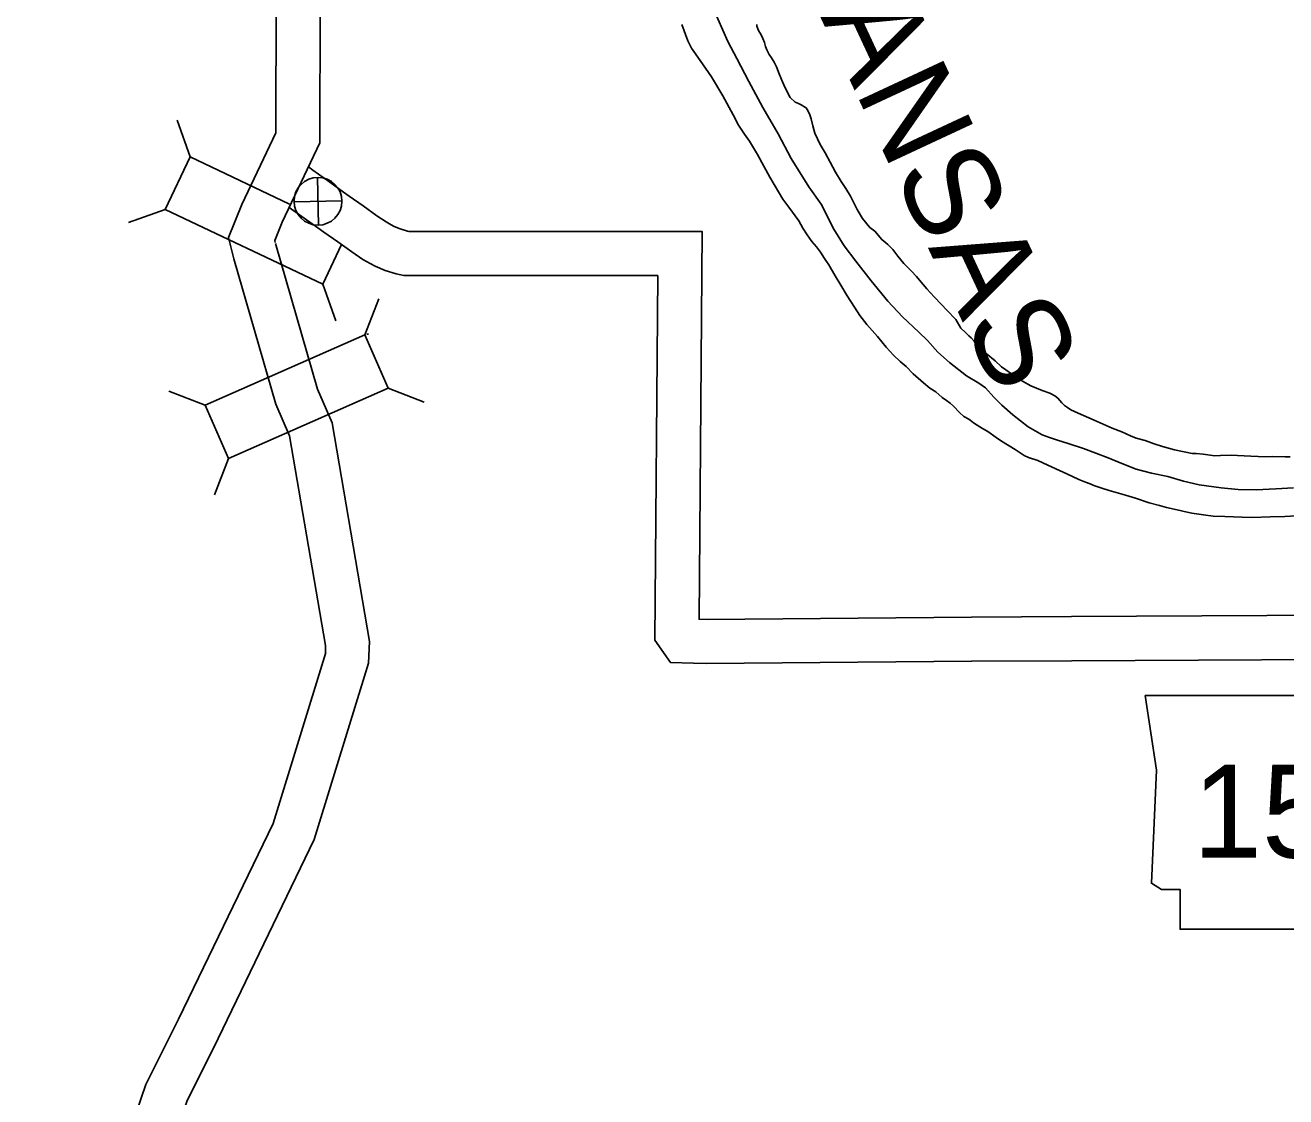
# Model space of a CAD drawing. Extents: x 1374139 to 1377472, y 1168351 to 1170484.
# Drawn here: x 1374488.1 to 1374573.9, y 1169814.6 to 1169887.5 of the extents above; entities that cross this region are included whole.
import ezdxf

# ---------------------------------------------------------------- set-up
doc = ezdxf.new("R2010")
doc.units = 0
doc.layers.add('Default', color=7, linetype='Continuous')

msp = doc.modelspace()

# ---------------------------------------------------------------- linework, layer by layer
at = {"layer": 'Default'}
for p, q in [((1374499.344, 1169878.549), (1374498.458, 1169881.036)), ((1374508.094, 1169873.899), (1374508.019, 1169877.154)), ((1374506.429, 1169875.489), (1374509.683, 1169875.564)), ((1374497.645, 1169874.972), (1374495.159, 1169874.086)), ((1374508.378, 1169869.877), (1374509.264, 1169867.39)), ((1374511.237, 1169866.426), (1374512.194, 1169868.887)), ((1374511.37, 1169866.48), (1374511.483, 1169866.478)), ((1374500.364, 1169861.64), (1374497.903, 1169862.597)), ((1374512.833, 1169862.802), (1374515.293, 1169861.845)), ((1374501.959, 1169858.016), (1374501.003, 1169855.555)), ((1374552.537, 1169847.22), (1374552.544, 1169847.22))]:
    msp.add_line(p, q, dxfattribs=at)
for points in [[(1374493.218, 1169942.434), (1374495.125, 1169939.557), (1374504.745, 1169925.023), (1374505.626, 1169923.496), (1374507.799, 1169920.103), (1374508.484, 1169917.936), (1374508.224, 1169898.406), (1374508.174, 1169879.499), (1374505.613, 1169874.104), (1374505.109, 1169872.854), (1374505.142, 1169872.731)], [(1374490.718, 1169940.777), (1374492.624, 1169937.9), (1374502.193, 1169923.444), (1374503.062, 1169921.937), (1374505.059, 1169918.82), (1374505.477, 1169917.493), (1374505.224, 1169898.43), (1374505.176, 1169880.179), (1374502.865, 1169875.309), (1374501.954, 1169873.05), (1374502.333, 1169871.618), (1374505.185, 1169861.709), (1374506.126, 1169859.571), (1374508.556, 1169845.287), (1374508.559, 1169844.819)], [(1374552.203, 1169863.652), (1374551.048, 1169864.558), (1374550.265, 1169865.255), (1374549.543, 1169866.053), (1374548.959, 1169866.608), (1374547.839, 1169867.649), (1374546.86, 1169868.719), (1374545.713, 1169870.101), (1374544.676, 1169871.442), (1374543.886, 1169872.491), (1374543.176, 1169873.618), (1374542.311, 1169875.319), (1374541.462, 1169876.518), (1374540.26, 1169878.431), (1374539.375, 1169880.122), (1374538.342, 1169881.904), (1374537.378, 1169883.675), (1374536.582, 1169885.244), (1374535.952, 1169886.402), (1374534.933, 1169888.704)], [(1374532.827, 1169887.549), (1374533.238, 1169886.443), (1374533.493, 1169885.94), (1374534.065, 1169885.114), (1374534.835, 1169883.986), (1374535.613, 1169882.707), (1374536.331, 1169881.399), (1374536.695, 1169880.714), (1374537.099, 1169880.1), (1374537.425, 1169879.606), (1374537.967, 1169878.72), (1374538.399, 1169877.925), (1374538.823, 1169877.17), (1374539.699, 1169875.66), (1374540.104, 1169875.136), (1374540.785, 1169874.189), (1374541.061, 1169873.706), (1374541.356, 1169873.242), (1374541.682, 1169872.779), (1374541.988, 1169872.416), (1374542.265, 1169872.073), (1374542.531, 1169871.64), (1374542.837, 1169871.206), (1374543.26, 1169870.462), (1374543.654, 1169869.807), (1374544.078, 1169869.092), (1374544.571, 1169868.307), (1374544.955, 1169867.743), (1374545.429, 1169867.128), (1374546.142, 1169866.33), (1374546.745, 1169865.604), (1374547.239, 1169865.059), (1374547.695, 1169864.625), (1374548.092, 1169864.271), (1374548.577, 1169863.786), (1374549.271, 1169863.179), (1374549.717, 1169862.795), (1374550.124, 1169862.551), (1374550.56, 1169862.167), (1374550.838, 1169861.964), (1374551.106, 1169861.782), (1374551.314, 1169861.59), (1374551.72, 1169861.145), (1374552.027, 1169860.885)], [(1374532.827, 1169887.549), (1374533.238, 1169886.443), (1374533.493, 1169885.94), (1374534.065, 1169885.114), (1374534.835, 1169883.986), (1374535.613, 1169882.707), (1374536.331, 1169881.399), (1374536.695, 1169880.714), (1374537.099, 1169880.1), (1374537.425, 1169879.606), (1374537.967, 1169878.72), (1374538.399, 1169877.925), (1374538.823, 1169877.17), (1374539.699, 1169875.66), (1374540.104, 1169875.136), (1374540.785, 1169874.189), (1374541.061, 1169873.706), (1374541.356, 1169873.242), (1374541.682, 1169872.779), (1374541.988, 1169872.416), (1374542.265, 1169872.073), (1374542.531, 1169871.64), (1374542.837, 1169871.206), (1374543.26, 1169870.462), (1374543.654, 1169869.807), (1374544.078, 1169869.092), (1374544.571, 1169868.307), (1374544.955, 1169867.743), (1374545.429, 1169867.128), (1374546.142, 1169866.33), (1374546.745, 1169865.604), (1374547.239, 1169865.059), (1374547.695, 1169864.625), (1374548.092, 1169864.271), (1374548.577, 1169863.786), (1374549.271, 1169863.179), (1374549.717, 1169862.795), (1374550.124, 1169862.551), (1374550.56, 1169862.167), (1374550.838, 1169861.964), (1374551.106, 1169861.782), (1374551.314, 1169861.59), (1374551.72, 1169861.145), (1374552.027, 1169860.885)], [(1374551.833, 1169866.893), (1374551.481, 1169867.47), (1374550.867, 1169868.106), (1374550.501, 1169868.49), (1374550.006, 1169869.015), (1374549.512, 1169869.57), (1374549.017, 1169870.155), (1374548.81, 1169870.407), (1374548.433, 1169870.781), (1374547.948, 1169871.286), (1374547.533, 1169871.8), (1374547.198, 1169872.254), (1374546.851, 1169872.577), (1374546.434, 1169872.921), (1374545.97, 1169873.486), (1374545.632, 1169873.749), (1374545.138, 1169874.344), (1374544.754, 1169874.958), (1374544.312, 1169875.864), (1374543.997, 1169876.387), (1374543.671, 1169876.881), (1374543.287, 1169877.515), (1374542.923, 1169878.179), (1374542.579, 1169878.824), (1374542.244, 1169879.397), (1374542.068, 1169879.779), (1374541.891, 1169880.172), (1374541.755, 1169880.664), (1374541.629, 1169881.146), (1374541.542, 1169881.417), (1374541.424, 1169881.658), (1374541.296, 1169881.88), (1374541.236, 1169881.91), (1374540.958, 1169882.083), (1374540.769, 1169882.175), (1374540.551, 1169882.267), (1374540.204, 1169882.6), (1374539.86, 1169883.254), (1374539.673, 1169883.656), (1374539.458, 1169884.209), (1374539.272, 1169884.672), (1374539.115, 1169885.003), (1374538.938, 1169885.295), (1374538.78, 1169885.507), (1374538.603, 1169885.839), (1374538.525, 1169886.07), (1374538.447, 1169886.331), (1374538.34, 1169886.613), (1374538.222, 1169886.844), (1374538.054, 1169887.146), (1374537.937, 1169887.448), (1374537.928, 1169887.568)], [(1374551.833, 1169866.893), (1374551.481, 1169867.47), (1374550.867, 1169868.106), (1374550.501, 1169868.49), (1374550.006, 1169869.015), (1374549.512, 1169869.57), (1374549.017, 1169870.155), (1374548.81, 1169870.407), (1374548.433, 1169870.781), (1374547.948, 1169871.286), (1374547.533, 1169871.8), (1374547.198, 1169872.254), (1374546.851, 1169872.577), (1374546.434, 1169872.921), (1374545.97, 1169873.486), (1374545.632, 1169873.749), (1374545.138, 1169874.344), (1374544.754, 1169874.958), (1374544.312, 1169875.864), (1374543.997, 1169876.387), (1374543.671, 1169876.881), (1374543.287, 1169877.515), (1374542.923, 1169878.179), (1374542.579, 1169878.824), (1374542.244, 1169879.397), (1374542.068, 1169879.779), (1374541.891, 1169880.172), (1374541.755, 1169880.664), (1374541.629, 1169881.146), (1374541.542, 1169881.417), (1374541.424, 1169881.658), (1374541.296, 1169881.88), (1374541.236, 1169881.91), (1374540.958, 1169882.083), (1374540.769, 1169882.175), (1374540.551, 1169882.267), (1374540.204, 1169882.6), (1374539.86, 1169883.254), (1374539.673, 1169883.656), (1374539.458, 1169884.209), (1374539.272, 1169884.672), (1374539.115, 1169885.003), (1374538.938, 1169885.295), (1374538.78, 1169885.507), (1374538.603, 1169885.839), (1374538.525, 1169886.07), (1374538.447, 1169886.331), (1374538.34, 1169886.613), (1374538.222, 1169886.844), (1374538.054, 1169887.146), (1374537.937, 1169887.448), (1374537.928, 1169887.568)], [(1374506.117, 1169875.334), (1374499.344, 1169878.549), (1374497.645, 1169874.972), (1374508.378, 1169869.877), (1374509.664, 1169872.587)], [(1374514.437, 1169873.472), (1374514.249, 1169873.471), (1374514.142, 1169873.497), (1374513.643, 1169873.642), (1374513.24, 1169873.819), (1374513.033, 1169873.925), (1374512.692, 1169874.119), (1374512.063, 1169874.546), (1374511.132, 1169875.209), (1374510.181, 1169875.873), (1374509.788, 1169876.153), (1374508.867, 1169876.821), (1374507.708, 1169877.646), (1374507.4, 1169877.867)], [(1374514.451, 1169870.472), (1374513.9, 1169870.47), (1374513.373, 1169870.597), (1374512.617, 1169870.816), (1374511.952, 1169871.108), (1374511.608, 1169871.284), (1374511.105, 1169871.571), (1374510.35, 1169872.083), (1374509.403, 1169872.758), (1374508.454, 1169873.42), (1374508.037, 1169873.716), (1374507.116, 1169874.385), (1374506.093, 1169875.113)], [(1374514.437, 1169873.472), (1374534.216, 1169873.458), (1374533.999, 1169847.077), (1374534.541, 1169847.054), (1374552.537, 1169847.22)], [(1374505.159, 1169872.647), (1374508.012, 1169862.733), (1374509.021, 1169860.44), (1374511.554, 1169845.552), (1374511.495, 1169844.087)], [(1374514.451, 1169870.472), (1374531.191, 1169870.469), (1374530.987, 1169845.66), (1374532.045, 1169844.138), (1374533.622, 1169844.09), (1374534.492, 1169844.054), (1374552.565, 1169844.221)], [(1374574.237, 1169858.127), (1374573.898, 1169858.133), (1374573.068, 1169858.164), (1374572.559, 1169858.138), (1374571.56, 1169858.166), (1374570.65, 1169858.226), (1374570.23, 1169858.241), (1374569.501, 1169858.212), (1374569.122, 1169858.208), (1374568.311, 1169858.319), (1374567.851, 1169858.353), (1374567.841, 1169858.353), (1374567.582, 1169858.35), (1374566.37, 1169858.597), (1374565.558, 1169858.838), (1374564.986, 1169859.021), (1374564.364, 1169859.235), (1374563.753, 1169859.408), (1374563.381, 1169859.564), (1374562.788, 1169859.837), (1374562.126, 1169860.09), (1374561.503, 1169860.363), (1374560.901, 1169860.637), (1374560.168, 1169860.939), (1374559.806, 1169861.095), (1374559.304, 1169861.33), (1374559.092, 1169861.478), (1374558.891, 1169861.615), (1374558.689, 1169861.813), (1374558.415, 1169862.121), (1374558.213, 1169862.279), (1374557.872, 1169862.455), (1374557.37, 1169862.65), (1374556.597, 1169862.971), (1374556.013, 1169863.275), (1374555.278, 1169863.777), (1374554.875, 1169864.043), (1374554.593, 1169864.26), (1374554.168, 1169864.656), (1374553.543, 1169865.17), (1374553.341, 1169865.348), (1374553.088, 1169865.555), (1374552.846, 1169865.803), (1374552.723, 1169866.002), (1374552.521, 1169866.22), (1374552.359, 1169866.378), (1374552.147, 1169866.586), (1374551.833, 1169866.893)], [(1374574.237, 1169858.127), (1374573.898, 1169858.133), (1374573.068, 1169858.164), (1374572.559, 1169858.138), (1374571.56, 1169858.166), (1374570.65, 1169858.226), (1374570.23, 1169858.241), (1374569.501, 1169858.212), (1374569.122, 1169858.208), (1374568.311, 1169858.319), (1374567.851, 1169858.353), (1374567.841, 1169858.353), (1374567.582, 1169858.35), (1374566.37, 1169858.597), (1374565.558, 1169858.838), (1374564.986, 1169859.021), (1374564.364, 1169859.235), (1374563.753, 1169859.408), (1374563.381, 1169859.564), (1374562.788, 1169859.837), (1374562.126, 1169860.09), (1374561.503, 1169860.363), (1374560.901, 1169860.637), (1374560.168, 1169860.939), (1374559.806, 1169861.095), (1374559.304, 1169861.33), (1374559.092, 1169861.478), (1374558.891, 1169861.615), (1374558.689, 1169861.813), (1374558.415, 1169862.121), (1374558.213, 1169862.279), (1374557.872, 1169862.455), (1374557.37, 1169862.65), (1374556.597, 1169862.971), (1374556.013, 1169863.275), (1374555.278, 1169863.777), (1374554.875, 1169864.043), (1374554.593, 1169864.26), (1374554.168, 1169864.656), (1374553.543, 1169865.17), (1374553.341, 1169865.348), (1374553.088, 1169865.555), (1374552.846, 1169865.803), (1374552.723, 1169866.002), (1374552.521, 1169866.22), (1374552.359, 1169866.378), (1374552.147, 1169866.586), (1374551.833, 1169866.893)], [(1374552.203, 1169863.652), (1374553.048, 1169863.15), (1374553.492, 1169862.825), (1374554.079, 1169862.201), (1374554.615, 1169861.646), (1374555.352, 1169860.993), (1374556.411, 1169860.184), (1374557.367, 1169859.624), (1374557.859, 1169859.44), (1374558.4, 1169859.266), (1374559.122, 1169859.034), (1374560.165, 1169858.705), (1374561.851, 1169858.063), (1374562.775, 1169857.683), (1374563.749, 1169857.294), (1374564.801, 1169857.026), (1374565.913, 1169856.798), (1374566.975, 1169856.47), (1374568.057, 1169856.222), (1374569.538, 1169856.029), (1374570.698, 1169855.912), (1374571.927, 1169855.886), (1374573.265, 1169855.942), (1374574.463, 1169856.026)], [(1374553.668, 1169859.852), (1374553.306, 1169860.068), (1374552.934, 1169860.284), (1374552.692, 1169860.442), (1374552.45, 1169860.619), (1374552.359, 1169860.688), (1374552.027, 1169860.885)], [(1374553.668, 1169859.852), (1374553.306, 1169860.068), (1374552.934, 1169860.284), (1374552.692, 1169860.442), (1374552.45, 1169860.619), (1374552.359, 1169860.688), (1374552.027, 1169860.885)], [(1374575.016, 1169854.129), (1374573.878, 1169854.076), (1374572.889, 1169854.044), (1374571.681, 1169854.01), (1374570.971, 1169854.032), (1374569.792, 1169854.078), (1374569.012, 1169854.099), (1374568.342, 1169854.172), (1374567.552, 1169854.303), (1374567.241, 1169854.359), (1374566.54, 1169854.521), (1374565.829, 1169854.684), (1374565.338, 1169854.808), (1374564.646, 1169855), (1374563.703, 1169855.31), (1374563.031, 1169855.513), (1374562.55, 1169855.657), (1374561.929, 1169855.84), (1374561.417, 1169855.995), (1374560.885, 1169856.189), (1374560.625, 1169856.286), (1374560.313, 1169856.403), (1374559.852, 1169856.598), (1374559.038, 1169856.969), (1374558.546, 1169857.194), (1374557.752, 1169857.565), (1374557.059, 1169857.878), (1374556.427, 1169858.081), (1374556.126, 1169858.217), (1374555.531, 1169858.641), (1374554.595, 1169859.201), (1374554.222, 1169859.458), (1374553.668, 1169859.852)], [(1374575.016, 1169854.129), (1374573.878, 1169854.076), (1374572.889, 1169854.044), (1374571.681, 1169854.01), (1374570.971, 1169854.032), (1374569.792, 1169854.078), (1374569.012, 1169854.099), (1374568.342, 1169854.172), (1374567.552, 1169854.303), (1374567.241, 1169854.359), (1374566.54, 1169854.521), (1374565.829, 1169854.684), (1374565.338, 1169854.808), (1374564.646, 1169855), (1374563.703, 1169855.31), (1374563.031, 1169855.513), (1374562.55, 1169855.657), (1374561.929, 1169855.84), (1374561.417, 1169855.995), (1374560.885, 1169856.189), (1374560.625, 1169856.286), (1374560.313, 1169856.403), (1374559.852, 1169856.598), (1374559.038, 1169856.969), (1374558.546, 1169857.194), (1374557.752, 1169857.565), (1374557.059, 1169857.878), (1374556.427, 1169858.081), (1374556.126, 1169858.217), (1374555.531, 1169858.641), (1374554.595, 1169859.201), (1374554.222, 1169859.458), (1374553.668, 1169859.852)], [(1374552.544, 1169847.22), (1374559.367, 1169847.254), (1374585.956, 1169847.39), (1374587.228, 1169846.736), (1374588.093, 1169845.999), (1374588.725, 1169844.846), (1374594.518, 1169834.141)], [(1374508.582, 1169844.819), (1374504.997, 1169833.176), (1374498.563, 1169819.857), (1374496.344, 1169815.403), (1374488.684, 1169793.018), (1374488.249, 1169790.886), (1374488.155, 1169788.984), (1374488.121, 1169787.253), (1374489.681, 1169770.3)], [(1374552.559, 1169844.22), (1374559.382, 1169844.254), (1374585.236, 1169844.387), (1374585.547, 1169844.227), (1374585.728, 1169844.073), (1374586.09, 1169843.411), (1374592.585, 1169831.411)], [(1374511.495, 1169844.087), (1374507.797, 1169832.075), (1374501.256, 1169818.536), (1374499.118, 1169814.243), (1374491.585, 1169792.229), (1374491.234, 1169790.51), (1374491.154, 1169788.88), (1374491.124, 1169787.362), (1374492.669, 1169770.575)]]:
    msp.add_lwpolyline(points, dxfattribs=at)
for points in [[(1374501.959, 1169858.016), (1374512.833, 1169862.802), (1374511.237, 1169866.426), (1374500.364, 1169861.64)], [(1374564.375, 1169841.883), (1374565.137, 1169836.807), (1374564.798, 1169829.11), (1374565.475, 1169828.687), (1374566.744, 1169828.687), (1374566.744, 1169825.98), (1374577.402, 1169825.98), (1374577.91, 1169827.08), (1374577.741, 1169828.856), (1374577.994, 1169830.886), (1374578.925, 1169832.493), (1374579.517, 1169833.677), (1374580.363, 1169834.946), (1374580.87, 1169836.3), (1374581.293, 1169837.399), (1374582.055, 1169838.33), (1374582.224, 1169838.922), (1374581.885, 1169839.345), (1374579.263, 1169839.345), (1374579.855, 1169840.529), (1374579.94, 1169841.291), (1374579.589, 1169841.875)]]:
    msp.add_lwpolyline(points, close=True, dxfattribs=at)
msp.add_circle((1374508.056, 1169875.526), 1.628, dxfattribs=at)

# ---------------------------------------------------------------- texts
msp.add_text('ARKANSAS', height=6.336, rotation=295, dxfattribs=at).set_placement((1374534.849, 1169903.949))
msp.add_text('155', height=6.336, dxfattribs=at).set_placement((1374567.609, 1169830.848))

doc.saveas('drawing.dxf')
